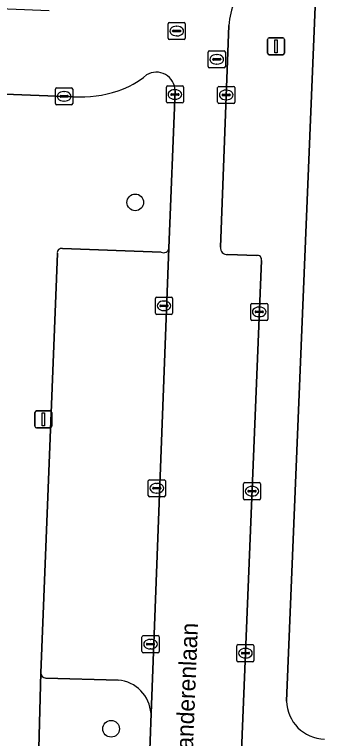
# Model space of a CAD drawing. Extents: x 160732 to 162107, y 387428 to 388479.
# Drawn here: x 161248.77 to 161266.95, y 387484.95 to 387527.39 of the extents above; entities that cross this region are included whole.
import ezdxf

# ---------------------------------------------------------------- set-up
doc = ezdxf.new("R2010")
doc.units = 0
for name, color, linetype in [('IMGEO_Boom', 7, 'Continuous'), ('IMGEO_Erf', 7, 'Continuous'), ('IMGEO_Kolk', 7, 'Continuous'), ('IMGEO_Lichtmast', 7, 'Continuous'), ('IMGEO_Openbare_ruimte_label', 7, 'Continuous'), ('IMGEO_Parkeervlak_open', 7, 'Continuous'), ('IMGEO_Rijbaan_lokaal_open', 7, 'Continuous'), ('IMGEO_Rioolput', 7, 'Continuous'), ('IMGEO_Verkeerseiland_groen', 7, 'Continuous'), ('IMGEO_Voetpad_open', 7, 'Continuous')]:
    doc.layers.add(name, color=color, linetype=linetype)

msp = doc.modelspace()

# ---------------------------------------------------------------- linework, layer by layer
at = {"layer": 'IMGEO_Boom'}
for centre in [(161255.854, 387516.38), (161254.435, 387485.525)]:
    msp.add_circle(centre, 0.489, dxfattribs=at)
at = {"layer": 'IMGEO_Erf'}
msp.add_lwpolyline([(161266.874, 387539.222), (161264.729, 387487.153)], dxfattribs=at)
msp.add_arc((161266.992, 387487.188), 2.263, 180.8769, 268.9428, dxfattribs=at)
at = {"layer": 'IMGEO_Kolk'}
for p, q in [((161251.181, 387522.166), (161251.181, 387523.018)), ((161251.256, 387523.092), (161252.108, 387523.092)), ((161252.182, 387523.018), (161252.182, 387522.166)), ((161257.676, 387522.278), (161257.676, 387523.13)), ((161257.751, 387523.204), (161258.603, 387523.204)), ((161258.677, 387523.13), (161258.677, 387522.278)), ((161260.684, 387522.25), (161260.684, 387523.102)), ((161260.759, 387523.176), (161261.611, 387523.176)), ((161261.685, 387523.102), (161261.685, 387522.25)), ((161251.44, 387522.586), (161251.44, 387522.598)), ((161251.483, 387522.635), (161251.881, 387522.635)), ((161251.669, 387522.872), (161251.694, 387522.872)), ((161251.924, 387522.598), (161251.924, 387522.586)), ((161257.935, 387522.698), (161257.935, 387522.71)), ((161258.373, 387522.661), (161257.975, 387522.661)), ((161257.978, 387522.747), (161258.376, 387522.747)), ((161258.164, 387522.984), (161258.189, 387522.984)), ((161258.419, 387522.71), (161258.419, 387522.698)), ((161260.943, 387522.67), (161260.943, 387522.682)), ((161261.381, 387522.633), (161260.983, 387522.633)), ((161260.986, 387522.719), (161261.384, 387522.719)), ((161261.172, 387522.956), (161261.197, 387522.956)), ((161261.427, 387522.682), (161261.427, 387522.67)), ((161251.878, 387522.549), (161251.48, 387522.549)), ((161251.692, 387522.312), (161251.667, 387522.312)), ((161258.603, 387522.204), (161257.751, 387522.204)), ((161258.187, 387522.424), (161258.162, 387522.424)), ((161261.611, 387522.176), (161260.759, 387522.176)), ((161261.195, 387522.396), (161261.17, 387522.396)), ((161252.108, 387522.092), (161251.256, 387522.092)), ((161257.035, 387509.89), (161257.035, 387510.742)), ((161257.11, 387510.816), (161257.962, 387510.816)), ((161258.036, 387510.742), (161258.036, 387509.89)), ((161257.294, 387510.31), (161257.294, 387510.322)), ((161257.732, 387510.273), (161257.334, 387510.273)), ((161257.337, 387510.359), (161257.735, 387510.359)), ((161257.523, 387510.596), (161257.548, 387510.596)), ((161257.778, 387510.322), (161257.778, 387510.31)), ((161262.62, 387509.534), (161262.62, 387510.386)), ((161262.695, 387510.46), (161263.547, 387510.46)), ((161263.621, 387510.386), (161263.621, 387509.534)), ((161257.546, 387510.036), (161257.521, 387510.036)), ((161262.879, 387509.954), (161262.879, 387509.966)), ((161263.317, 387509.917), (161262.919, 387509.917)), ((161262.922, 387510.003), (161263.32, 387510.003)), ((161263.108, 387510.24), (161263.133, 387510.24)), ((161263.363, 387509.966), (161263.363, 387509.954)), ((161257.962, 387509.816), (161257.11, 387509.816)), ((161263.547, 387509.46), (161262.695, 387509.46)), ((161263.131, 387509.68), (161263.106, 387509.68)), ((161256.691, 387500.124), (161257.543, 387500.124)), ((161256.616, 387499.198), (161256.616, 387500.05)), ((161256.918, 387499.667), (161257.316, 387499.667)), ((161257.104, 387499.904), (161257.129, 387499.904)), ((161257.617, 387500.05), (161257.617, 387499.198)), ((161262.196, 387499.025), (161262.196, 387499.877)), ((161262.271, 387499.951), (161263.123, 387499.951)), ((161262.684, 387499.731), (161262.709, 387499.731)), ((161263.197, 387499.877), (161263.197, 387499.025)), ((161256.875, 387499.618), (161256.875, 387499.63)), ((161257.313, 387499.581), (161256.915, 387499.581)), ((161257.127, 387499.344), (161257.102, 387499.344)), ((161257.359, 387499.63), (161257.359, 387499.618)), ((161262.455, 387499.445), (161262.455, 387499.457)), ((161262.893, 387499.408), (161262.495, 387499.408)), ((161262.498, 387499.494), (161262.896, 387499.494)), ((161262.939, 387499.457), (161262.939, 387499.445)), ((161257.543, 387499.124), (161256.691, 387499.124)), ((161263.123, 387498.951), (161262.271, 387498.951)), ((161262.707, 387499.171), (161262.682, 387499.171)), ((161256.247, 387490.058), (161256.247, 387490.91)), ((161256.322, 387490.984), (161257.174, 387490.984)), ((161256.735, 387490.764), (161256.76, 387490.764)), ((161257.248, 387490.91), (161257.248, 387490.058)), ((161256.506, 387490.478), (161256.506, 387490.49)), ((161256.944, 387490.441), (161256.546, 387490.441)), ((161256.549, 387490.527), (161256.947, 387490.527)), ((161256.99, 387490.49), (161256.99, 387490.478)), ((161261.813, 387489.53), (161261.813, 387490.382)), ((161261.888, 387490.456), (161262.74, 387490.456)), ((161262.814, 387490.382), (161262.814, 387489.53)), ((161257.174, 387489.984), (161256.322, 387489.984)), ((161256.758, 387490.204), (161256.733, 387490.204)), ((161262.072, 387489.95), (161262.072, 387489.962)), ((161262.51, 387489.913), (161262.112, 387489.913)), ((161262.115, 387489.999), (161262.513, 387489.999)), ((161262.301, 387490.236), (161262.326, 387490.236)), ((161262.556, 387489.962), (161262.556, 387489.95)), ((161262.324, 387489.676), (161262.299, 387489.676)), ((161262.74, 387489.456), (161261.888, 387489.456))]:
    msp.add_line(p, q, dxfattribs=at)
for points in [[(161251.181, 387522.166), (161251.181, 387523.018)], [(161251.256, 387523.092), (161252.108, 387523.092)], [(161252.182, 387523.018), (161252.182, 387522.166)], [(161257.676, 387522.278), (161257.676, 387523.13)], [(161257.751, 387523.204), (161258.603, 387523.204)], [(161258.677, 387523.13), (161258.677, 387522.278)], [(161260.684, 387522.25), (161260.684, 387523.102)], [(161260.759, 387523.176), (161261.611, 387523.176)], [(161261.685, 387523.102), (161261.685, 387522.25)], [(161258.603, 387522.204), (161257.751, 387522.204)], [(161261.611, 387522.176), (161260.759, 387522.176)], [(161252.108, 387522.092), (161251.256, 387522.092)], [(161257.035, 387509.89), (161257.035, 387510.742)], [(161257.11, 387510.816), (161257.962, 387510.816)], [(161258.036, 387510.742), (161258.036, 387509.89)], [(161262.62, 387509.534), (161262.62, 387510.386)], [(161262.695, 387510.46), (161263.547, 387510.46)], [(161263.621, 387510.386), (161263.621, 387509.534)], [(161257.962, 387509.816), (161257.11, 387509.816)], [(161263.547, 387509.46), (161262.695, 387509.46)], [(161256.691, 387500.124), (161257.543, 387500.124)], [(161256.616, 387499.198), (161256.616, 387500.05)], [(161257.617, 387500.05), (161257.617, 387499.198)], [(161262.196, 387499.025), (161262.196, 387499.877)], [(161262.271, 387499.951), (161263.123, 387499.951)], [(161263.197, 387499.877), (161263.197, 387499.025)], [(161257.543, 387499.124), (161256.691, 387499.124)], [(161263.123, 387498.951), (161262.271, 387498.951)], [(161256.247, 387490.058), (161256.247, 387490.91)], [(161256.322, 387490.984), (161257.174, 387490.984)], [(161257.248, 387490.91), (161257.248, 387490.058)], [(161261.813, 387489.53), (161261.813, 387490.382)], [(161261.888, 387490.456), (161262.74, 387490.456)], [(161262.814, 387490.382), (161262.814, 387489.53)], [(161257.174, 387489.984), (161256.322, 387489.984)], [(161262.74, 387489.456), (161261.888, 387489.456)]]:
    msp.add_lwpolyline(points, dxfattribs=at)
for centre, radius, start, end in [((161251.258, 387523.016), 0.0765, 91.552, 178.448), ((161251.258, 387523.016), 0.0765, 91.552, 178.448), ((161252.106, 387523.016), 0.0765, 1.552, 88.448), ((161252.106, 387523.016), 0.0765, 1.552, 88.448), ((161257.753, 387523.128), 0.0765, 91.552, 178.448), ((161257.753, 387523.128), 0.0765, 91.552, 178.448), ((161258.601, 387523.128), 0.0765, 1.552, 88.448), ((161258.601, 387523.128), 0.0765, 1.552, 88.448), ((161260.761, 387523.1), 0.0765, 91.552, 178.448), ((161260.761, 387523.1), 0.0765, 91.552, 178.448), ((161261.609, 387523.1), 0.0765, 1.552, 88.448), ((161261.609, 387523.1), 0.0765, 1.552, 88.448), ((161251.48, 387522.595), 0.0403, 85.8775, 175.7526), ((161251.477, 387522.585), 0.0366, 178.938, 274.7102), ((161251.881, 387522.592), 0.043, 264.8664, 352.4533), ((161251.885, 387522.597), 0.0386, 1.7309, 96.639), ((161257.975, 387522.707), 0.0403, 85.8775, 175.7526), ((161257.972, 387522.697), 0.0366, 178.938, 274.7102), ((161258.376, 387522.704), 0.043, 264.8664, 352.4533), ((161258.38, 387522.709), 0.0386, 1.7309, 96.639), ((161260.983, 387522.679), 0.0403, 85.8775, 175.7526), ((161260.98, 387522.669), 0.0366, 178.938, 274.7102), ((161261.384, 387522.676), 0.043, 264.8664, 352.4533), ((161261.388, 387522.681), 0.0386, 1.7309, 96.639), ((161251.258, 387522.168), 0.0765, 181.552, 268.448), ((161251.258, 387522.168), 0.0765, 181.552, 268.448), ((161252.106, 387522.168), 0.0765, 271.552, 358.448), ((161252.106, 387522.168), 0.0765, 271.552, 358.448), ((161257.753, 387522.28), 0.0765, 181.552, 268.448), ((161257.753, 387522.28), 0.0765, 181.552, 268.448), ((161258.601, 387522.28), 0.0765, 271.552, 358.448), ((161258.601, 387522.28), 0.0765, 271.552, 358.448), ((161260.761, 387522.252), 0.0765, 181.552, 268.448), ((161260.761, 387522.252), 0.0765, 181.552, 268.448), ((161261.609, 387522.252), 0.0765, 271.552, 358.448), ((161261.609, 387522.252), 0.0765, 271.552, 358.448), ((161257.112, 387510.74), 0.0765, 91.552, 178.448), ((161257.112, 387510.74), 0.0765, 91.552, 178.448), ((161257.96, 387510.74), 0.0765, 1.552, 88.448), ((161257.96, 387510.74), 0.0765, 1.552, 88.448), ((161257.334, 387510.319), 0.0403, 85.8775, 175.7526), ((161257.331, 387510.309), 0.0366, 178.938, 274.7102), ((161257.735, 387510.316), 0.043, 264.8664, 352.4533), ((161257.739, 387510.321), 0.0386, 1.7309, 96.639), ((161262.697, 387510.384), 0.0765, 91.552, 178.448), ((161262.697, 387510.384), 0.0765, 91.552, 178.448), ((161263.545, 387510.384), 0.0765, 1.552, 88.448), ((161263.545, 387510.384), 0.0765, 1.552, 88.448), ((161257.112, 387509.892), 0.0765, 181.552, 268.448), ((161257.112, 387509.892), 0.0765, 181.552, 268.448), ((161257.96, 387509.892), 0.0765, 271.552, 358.448), ((161257.96, 387509.892), 0.0765, 271.552, 358.448), ((161262.919, 387509.963), 0.0403, 85.8775, 175.7526), ((161262.916, 387509.953), 0.0366, 178.938, 274.7102), ((161263.32, 387509.96), 0.043, 264.8664, 352.4533), ((161263.324, 387509.965), 0.0386, 1.7309, 96.639), ((161262.697, 387509.536), 0.0765, 181.552, 268.448), ((161262.697, 387509.536), 0.0765, 181.552, 268.448), ((161263.545, 387509.536), 0.0765, 271.552, 358.448), ((161263.545, 387509.536), 0.0765, 271.552, 358.448), ((161256.693, 387500.048), 0.0765, 91.552, 178.448), ((161256.693, 387500.048), 0.0765, 91.552, 178.448), ((161257.541, 387500.048), 0.0765, 1.552, 88.448), ((161257.541, 387500.048), 0.0765, 1.552, 88.448), ((161256.915, 387499.627), 0.0403, 85.8775, 175.7526), ((161257.32, 387499.629), 0.0386, 1.7309, 96.639), ((161262.273, 387499.875), 0.0765, 91.552, 178.448), ((161262.273, 387499.875), 0.0765, 91.552, 178.448), ((161263.121, 387499.875), 0.0765, 1.552, 88.448), ((161263.121, 387499.875), 0.0765, 1.552, 88.448), ((161256.912, 387499.617), 0.0366, 178.938, 274.7102), ((161257.316, 387499.624), 0.043, 264.8664, 352.4533), ((161262.495, 387499.454), 0.0403, 85.8775, 175.7526), ((161262.492, 387499.444), 0.0366, 178.938, 274.7102), ((161262.896, 387499.451), 0.043, 264.8664, 352.4533), ((161262.9, 387499.456), 0.0386, 1.7309, 96.639), ((161256.693, 387499.2), 0.0765, 181.552, 268.448), ((161256.693, 387499.2), 0.0765, 181.552, 268.448), ((161257.541, 387499.2), 0.0765, 271.552, 358.448), ((161257.541, 387499.2), 0.0765, 271.552, 358.448), ((161262.273, 387499.027), 0.0765, 181.552, 268.448), ((161262.273, 387499.027), 0.0765, 181.552, 268.448), ((161263.121, 387499.027), 0.0765, 271.552, 358.448), ((161263.121, 387499.027), 0.0765, 271.552, 358.448), ((161256.324, 387490.908), 0.0765, 91.552, 178.448), ((161256.324, 387490.908), 0.0765, 91.552, 178.448), ((161257.172, 387490.908), 0.0765, 1.552, 88.448), ((161257.172, 387490.908), 0.0765, 1.552, 88.448), ((161256.546, 387490.487), 0.0403, 85.8775, 175.7526), ((161256.543, 387490.477), 0.0366, 178.938, 274.7102), ((161256.947, 387490.484), 0.043, 264.8664, 352.4533), ((161256.951, 387490.489), 0.0386, 1.7309, 96.639), ((161261.89, 387490.38), 0.0765, 91.552, 178.448), ((161261.89, 387490.38), 0.0765, 91.552, 178.448), ((161262.738, 387490.38), 0.0765, 1.552, 88.448), ((161262.738, 387490.38), 0.0765, 1.552, 88.448), ((161256.324, 387490.06), 0.0765, 181.552, 268.448), ((161256.324, 387490.06), 0.0765, 181.552, 268.448), ((161257.172, 387490.06), 0.0765, 271.552, 358.448), ((161257.172, 387490.06), 0.0765, 271.552, 358.448), ((161262.112, 387489.959), 0.0403, 85.8775, 175.7526), ((161262.109, 387489.949), 0.0366, 178.938, 274.7102), ((161262.513, 387489.956), 0.043, 264.8664, 352.4533), ((161262.517, 387489.961), 0.0386, 1.7309, 96.639), ((161261.89, 387489.532), 0.0765, 181.552, 268.448), ((161261.89, 387489.532), 0.0765, 181.552, 268.448), ((161262.738, 387489.532), 0.0765, 271.552, 358.448), ((161262.738, 387489.532), 0.0765, 271.552, 358.448)]:
    msp.add_arc(centre, radius, start, end, dxfattribs=at)
for centre, major_axis, ratio, start_param, end_param in [((161251.668, 387522.592), (-0.387, 0.002), 0.722429, 4.712389, 7.853982), ((161251.693, 387522.592), (-0.39, 0.002), 0.717154, 1.570796, 4.712389), ((161258.163, 387522.704), (-0.387, 0.002), 0.722429, 4.712389, 7.853982), ((161258.188, 387522.704), (-0.39, 0.002), 0.717154, 1.570796, 4.712389), ((161261.171, 387522.676), (-0.387, 0.002), 0.722429, 4.712389, 7.853982), ((161261.196, 387522.676), (-0.39, 0.002), 0.717154, 1.570796, 4.712389), ((161257.522, 387510.316), (-0.387, 0.002), 0.722429, 4.712389, 7.853982), ((161257.547, 387510.316), (-0.39, 0.002), 0.717154, 1.570796, 4.712389), ((161263.107, 387509.96), (-0.387, 0.002), 0.722429, 4.712389, 7.853982), ((161263.132, 387509.96), (-0.39, 0.002), 0.717154, 1.570796, 4.712389), ((161257.103, 387499.624), (-0.387, 0.002), 0.722429, 4.712389, 7.853982), ((161257.128, 387499.624), (-0.39, 0.002), 0.717154, 1.570796, 4.712389), ((161262.683, 387499.451), (-0.387, 0.002), 0.722429, 4.712389, 7.853982), ((161262.708, 387499.451), (-0.39, 0.002), 0.717154, 1.570796, 4.712389), ((161256.734, 387490.484), (-0.387, 0.002), 0.722429, 4.712389, 7.853982), ((161256.759, 387490.484), (-0.39, 0.002), 0.717154, 1.570796, 4.712389), ((161262.3, 387489.956), (-0.387, 0.002), 0.722429, 4.712389, 7.853982), ((161262.325, 387489.956), (-0.39, 0.002), 0.717154, 1.570796, 4.712389)]:
    msp.add_ellipse(centre, major_axis=major_axis, ratio=ratio, start_param=start_param, end_param=end_param, dxfattribs=at)
at = {"layer": 'IMGEO_Lichtmast'}
for p, q in [((161263.708, 387526.027), (161264.498, 387526.027)), ((161264.498, 387526.027), (161263.708, 387526.027)), ((161263.608, 387525.127), (161263.608, 387525.927)), ((161263.608, 387525.927), (161263.608, 387525.127)), ((161264.598, 387525.927), (161264.598, 387525.127)), ((161264.598, 387525.127), (161264.598, 387525.927)), ((161264.498, 387525.027), (161263.708, 387525.027)), ((161263.708, 387525.027), (161264.498, 387525.027)), ((161249.964, 387503.26), (161249.964, 387504.06)), ((161249.964, 387504.06), (161249.964, 387503.26)), ((161250.064, 387504.16), (161250.854, 387504.16)), ((161250.854, 387504.16), (161250.064, 387504.16)), ((161250.954, 387504.06), (161250.954, 387503.26)), ((161250.954, 387503.26), (161250.954, 387504.06)), ((161250.854, 387503.16), (161250.064, 387503.16)), ((161250.064, 387503.16), (161250.854, 387503.16))]:
    msp.add_line(p, q, dxfattribs=at)
for points in [[(161264.028, 387525.902), (161264.178, 387525.902), (161264.178, 387525.152), (161264.028, 387525.152), (161264.028, 387525.902)], [(161250.384, 387504.035), (161250.534, 387504.035), (161250.534, 387503.285), (161250.384, 387503.285), (161250.384, 387504.035)]]:
    msp.add_lwpolyline(points, dxfattribs=at)
for centre, start, end in [((161263.708, 387525.927), 90, 180), ((161263.708, 387525.927), 90, 180), ((161264.498, 387525.927), 0, 90), ((161264.498, 387525.927), 360, 90), ((161263.708, 387525.127), 180, 270), ((161263.708, 387525.127), 180, 270), ((161264.498, 387525.127), 270, 0), ((161264.498, 387525.127), 270, 0), ((161250.064, 387504.06), 90, 180), ((161250.064, 387504.06), 90, 180), ((161250.854, 387504.06), 0, 90), ((161250.854, 387504.06), 360, 90), ((161250.064, 387503.26), 180, 270), ((161250.064, 387503.26), 180, 270), ((161250.854, 387503.26), 270, 0), ((161250.854, 387503.26), 270, 0)]:
    msp.add_arc(centre, 0.1, start, end, dxfattribs=at)
at = {"layer": 'IMGEO_Parkeervlak_open'}
for points in [[(161257.376, 387513.463), (161251.588, 387513.667)], [(161256.775, 387486.418), (161257.83, 387513.696)], [(161251.287, 387513.382), (161250.312, 387488.796)], [(161250.603, 387488.501), (161254.849, 387488.371)]]:
    msp.add_lwpolyline(points, dxfattribs=at)
for centre, radius, start, end in [((161251.525, 387513.432), 0.243, 74.9578, 191.9142), ((161257.518, 387513.745), 0.316, 243.2777, 351.0576), ((161250.627, 387488.816), 0.316, 183.6197, 265.5982), ((161254.689, 387486.287), 2.09, 3.5832, 85.6192)]:
    msp.add_arc(centre, radius, start, end, dxfattribs=at)
at = {"layer": 'IMGEO_Rijbaan_lokaal_open'}
for points in [[(161250.799, 387527.613), (161224.12, 387528.698), (161185.233, 387530.24), (161156.757, 387531.52), (161156.756, 387529.831), (161156.521, 387526.524), (161157.05, 387526.491), (161182.151, 387525.401), (161185.563, 387525.285), (161228.389, 387523.514), (161228.548, 387523.509), (161244.661, 387522.856), (161247.682, 387522.742), (161252.229, 387522.571)], [(161260.843, 387513.758), (161261.341, 387526.745)], [(161258.185, 387522.918), (161257.83, 387513.696), (161256.775, 387486.418), (161256.662, 387483.221)], [(161262.961, 387513.258), (161261.277, 387513.317)], [(161262.079, 387484.115), (161262.123, 387485.194), (161263.245, 387512.973)]]:
    msp.add_lwpolyline(points, dxfattribs=at)
for centre, radius, start, end in [((161265.979, 387526.419), 4.649, 157.7754, 175.9844), ((161253.058, 387528.053), 5.446, 289.1541, 309.4312), ((161257.09, 387522.915), 1.095, 0.1749, 121.5934), ((161252.616, 387529.872), 7.311, 266.9695, 287.7547), ((161261.237, 387513.712), 0.397, 173.3646, 275.7187), ((161263.024, 387513.037), 0.23, 343.9241, 105.8745)]:
    msp.add_arc(centre, radius, start, end, dxfattribs=at)
at = {"layer": 'IMGEO_Rioolput'}
for p, q in [((161257.785, 387525.994), (161257.785, 387526.846)), ((161257.86, 387526.92), (161258.712, 387526.92)), ((161258.786, 387526.846), (161258.786, 387525.994)), ((161258.044, 387526.414), (161258.044, 387526.426)), ((161258.087, 387526.463), (161258.485, 387526.463)), ((161258.273, 387526.7), (161258.298, 387526.7)), ((161258.528, 387526.426), (161258.528, 387526.414)), ((161258.482, 387526.377), (161258.084, 387526.377)), ((161258.296, 387526.14), (161258.271, 387526.14)), ((161258.712, 387525.92), (161257.86, 387525.92)), ((161260.133, 387524.334), (161260.133, 387525.186)), ((161260.208, 387525.26), (161261.06, 387525.26)), ((161261.134, 387525.186), (161261.134, 387524.334)), ((161260.392, 387524.754), (161260.392, 387524.766)), ((161260.83, 387524.717), (161260.432, 387524.717)), ((161260.435, 387524.803), (161260.833, 387524.803)), ((161260.621, 387525.04), (161260.646, 387525.04)), ((161260.876, 387524.766), (161260.876, 387524.754)), ((161260.644, 387524.48), (161260.619, 387524.48)), ((161261.06, 387524.26), (161260.208, 387524.26))]:
    msp.add_line(p, q, dxfattribs=at)
for points in [[(161257.785, 387525.994), (161257.785, 387526.846)], [(161257.86, 387526.92), (161258.712, 387526.92)], [(161258.786, 387526.846), (161258.786, 387525.994)], [(161258.712, 387525.92), (161257.86, 387525.92)], [(161260.133, 387524.334), (161260.133, 387525.186)], [(161260.208, 387525.26), (161261.06, 387525.26)], [(161261.134, 387525.186), (161261.134, 387524.334)], [(161261.06, 387524.26), (161260.208, 387524.26)]]:
    msp.add_lwpolyline(points, dxfattribs=at)
for centre, radius, start, end in [((161257.862, 387526.844), 0.0765, 91.552, 178.448), ((161257.862, 387526.844), 0.0765, 91.552, 178.448), ((161258.71, 387526.844), 0.0765, 1.552, 88.448), ((161258.71, 387526.844), 0.0765, 1.552, 88.448), ((161258.084, 387526.423), 0.0403, 85.8775, 175.7526), ((161258.081, 387526.413), 0.0366, 178.938, 274.7102), ((161258.485, 387526.42), 0.043, 264.8664, 352.4533), ((161258.489, 387526.425), 0.0386, 1.7309, 96.639), ((161257.862, 387525.996), 0.0765, 181.552, 268.448), ((161257.862, 387525.996), 0.0765, 181.552, 268.448), ((161258.71, 387525.996), 0.0765, 271.552, 358.448), ((161258.71, 387525.996), 0.0765, 271.552, 358.448), ((161260.21, 387525.184), 0.0765, 91.552, 178.448), ((161260.21, 387525.184), 0.0765, 91.552, 178.448), ((161261.058, 387525.184), 0.0765, 1.552, 88.448), ((161261.058, 387525.184), 0.0765, 1.552, 88.448), ((161260.432, 387524.763), 0.0403, 85.8775, 175.7526), ((161260.429, 387524.753), 0.0366, 178.938, 274.7102), ((161260.833, 387524.76), 0.043, 264.8664, 352.4533), ((161260.837, 387524.765), 0.0386, 1.7309, 96.639), ((161260.21, 387524.336), 0.0765, 181.552, 268.448), ((161260.21, 387524.336), 0.0765, 181.552, 268.448), ((161261.058, 387524.336), 0.0765, 271.552, 358.448), ((161261.058, 387524.336), 0.0765, 271.552, 358.448)]:
    msp.add_arc(centre, radius, start, end, dxfattribs=at)
for centre, major_axis, ratio, start_param, end_param in [((161258.272, 387526.42), (-0.387, 0.002), 0.722429, 4.712389, 7.853982), ((161258.297, 387526.42), (-0.39, 0.002), 0.717154, 1.570796, 4.712389), ((161260.62, 387524.76), (-0.387, 0.002), 0.722429, 4.712389, 7.853982), ((161260.645, 387524.76), (-0.39, 0.002), 0.717154, 1.570796, 4.712389)]:
    msp.add_ellipse(centre, major_axis=major_axis, ratio=ratio, start_param=start_param, end_param=end_param, dxfattribs=at)
at = {"layer": 'IMGEO_Verkeerseiland_groen'}
for points in [[(161250.312, 387488.796), (161250.193, 387484.387)], [(161254.849, 387488.371), (161250.603, 387488.501)], [(161256.662, 387483.221), (161256.775, 387486.418)]]:
    msp.add_lwpolyline(points, dxfattribs=at)
for centre, radius, start, end in [((161250.627, 387488.816), 0.316, 183.6197, 265.5982), ((161254.689, 387486.287), 2.09, 3.5832, 85.6192)]:
    msp.add_arc(centre, radius, start, end, dxfattribs=at)
at = {"layer": 'IMGEO_Voetpad_open'}
for points in [[(161264.729, 387487.153), (161266.874, 387539.222)], [(161261.341, 387526.745), (161260.843, 387513.758)], [(161252.229, 387522.571), (161247.682, 387522.742), (161247.623, 387519.76), (161246.93, 387502.077), (161246.339, 387486.968), (161246.261, 387484.984)], [(161257.83, 387513.696), (161258.185, 387522.918)], [(161251.588, 387513.667), (161257.376, 387513.463)], [(161250.312, 387488.796), (161251.287, 387513.382)], [(161261.277, 387513.317), (161262.961, 387513.258)], [(161263.245, 387512.973), (161262.123, 387485.194), (161262.079, 387484.115)], [(161250.193, 387484.387), (161250.312, 387488.796)]]:
    msp.add_lwpolyline(points, dxfattribs=at)
for centre, radius, start, end in [((161265.979, 387526.419), 4.649, 157.7754, 175.9844), ((161253.058, 387528.053), 5.446, 289.1541, 309.4312), ((161257.09, 387522.915), 1.095, 0.1749, 121.5934), ((161252.616, 387529.872), 7.311, 266.9695, 287.7547), ((161251.525, 387513.432), 0.243, 74.9578, 191.9142), ((161257.518, 387513.745), 0.316, 243.2777, 351.0576), ((161261.237, 387513.712), 0.397, 173.3646, 275.7187), ((161263.024, 387513.037), 0.23, 343.9241, 105.8745), ((161266.992, 387487.188), 2.263, 180.8769, 268.9428)]:
    msp.add_arc(centre, radius, start, end, dxfattribs=at)

# ---------------------------------------------------------------- texts
at = {"layer": 'IMGEO_Openbare_ruimte_label'}
msp.add_text('Vlaanderenlaan', height=1, rotation=87.7071, dxfattribs=at).set_placement((161259.155, 387482.356))

doc.saveas('drawing.dxf')
